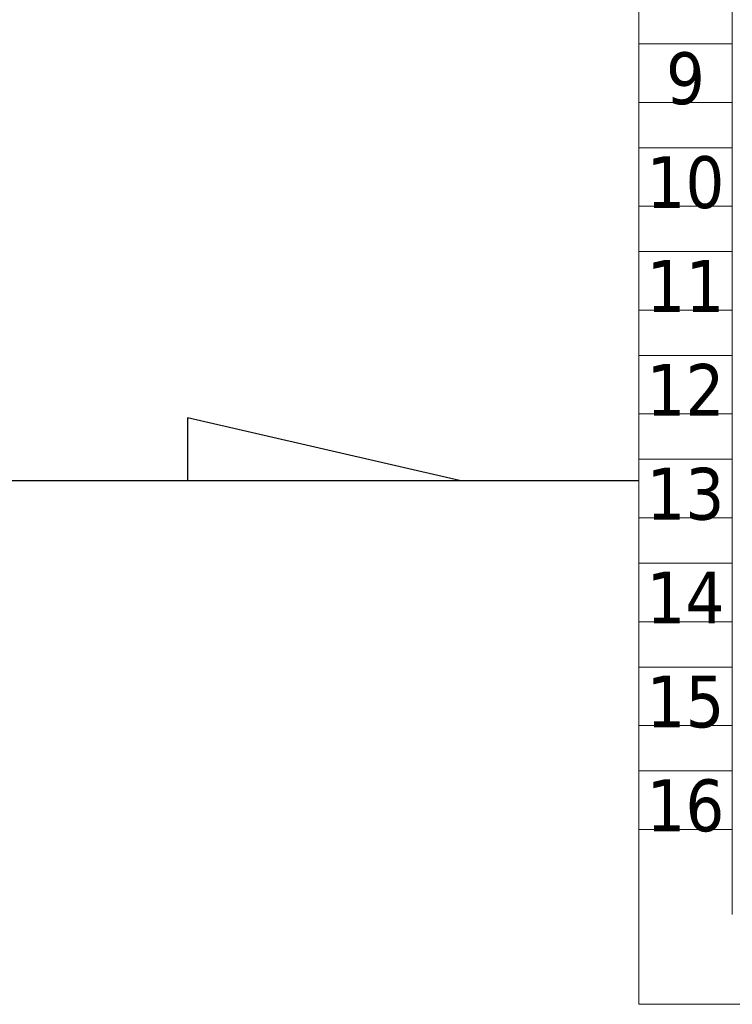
# Model space of a CAD drawing. Header units: millimetres. Extents: x 262469 to 275208, y -32539 to 9411.
# Tile 393 of 428: x 267903 to 268041, y -6871 to -6681. Entities that reach past the tile are written whole.
import ezdxf
from ezdxf.enums import TextEntityAlignment as Align

# ---------------------------------------------------------------- set-up
doc = ezdxf.new("R2010")
doc.units = ezdxf.units.MM
doc.header["$LTSCALE"] = 100
doc.layers.get('0').update_dxf_attribs({"color": 8})
for name, color, linetype, lineweight in [('$ IE_TELETECHNIKA', 5, 'Continuous', 30), ('$ TWN opisy', 7, 'Continuous', 30), ('MMC', 8, 'Continuous', 5)]:
    doc.layers.add(name, color=color, linetype=linetype, lineweight=lineweight)
doc.styles.add('TAHOMA', font='tahoma.ttf', dxfattribs={"width": 0.85})

# ---------------------------------------------------------------- blocks, each defined once
blk = doc.blocks.new('5_8750')
at = {"layer": 'MMC', "color": 7, "linetype": 'Continuous', "lineweight": 5}
for p, q in [((910.43, -316.02), (900.48, -316.02)), ((900.48, -316.02), (900.48, -322.24)), ((910.43, -322.24), (910.43, -316.02)), ((900.48, -322.24), (910.43, -322.24))]:
    blk.add_line(p, q, dxfattribs=at)
blk = doc.blocks.new('5_27291')
blk.add_blockref('5_8750', (0, 0))
blk = doc.blocks.new('5_8752')
at = {"layer": 'MMC', "color": 7, "linetype": 'Continuous', "lineweight": 5}
for p, q in [((910.43, -349.16), (900.48, -349.16)), ((900.48, -349.16), (900.48, -355.38)), ((910.43, -355.38), (910.43, -349.16)), ((900.48, -355.38), (910.43, -355.38))]:
    blk.add_line(p, q, dxfattribs=at)
blk = doc.blocks.new('5_27292')
blk.add_blockref('5_8752', (0, 0))
blk = doc.blocks.new('5_8754')
at = {"layer": 'MMC', "color": 7, "linetype": 'Continuous', "lineweight": 5}
for p, q in [((910.43, -338.11), (900.48, -338.11)), ((900.48, -338.11), (900.48, -344.33)), ((910.43, -344.33), (910.43, -338.11)), ((900.48, -344.33), (910.43, -344.33))]:
    blk.add_line(p, q, dxfattribs=at)
blk = doc.blocks.new('5_27293')
blk.add_blockref('5_8754', (0, 0))
blk = doc.blocks.new('5_8756')
at = {"layer": 'MMC', "color": 7, "linetype": 'Continuous', "lineweight": 5}
for p, q in [((910.43, -327.07), (900.48, -327.07)), ((900.48, -327.07), (900.48, -333.29)), ((910.43, -333.29), (910.43, -327.07)), ((900.48, -333.29), (910.43, -333.29))]:
    blk.add_line(p, q, dxfattribs=at)
blk = doc.blocks.new('5_27294')
blk.add_blockref('5_8756', (0, 0))
blk = doc.blocks.new('5_9127')
at = {"layer": 'MMC', "color": 7, "linetype": 'Continuous', "lineweight": 5}
for p, q in [((910.43, -360.21), (900.48, -360.21)), ((900.48, -360.21), (900.48, -366.43)), ((910.43, -366.43), (910.43, -360.21)), ((900.48, -366.43), (910.43, -366.43))]:
    blk.add_line(p, q, dxfattribs=at)
blk = doc.blocks.new('5_27450')
blk.add_blockref('5_9127', (0, 0))
blk = doc.blocks.new('5_9129')
at = {"layer": 'MMC', "color": 7, "linetype": 'Continuous', "lineweight": 5}
for p, q in [((910.43, -382.31), (900.48, -382.31)), ((900.48, -382.31), (900.48, -388.53)), ((910.43, -388.53), (910.43, -382.31)), ((900.48, -388.53), (910.43, -388.53))]:
    blk.add_line(p, q, dxfattribs=at)
blk = doc.blocks.new('5_27451')
blk.add_blockref('5_9129', (0, 0))
blk = doc.blocks.new('5_9135')
at = {"layer": 'MMC', "color": 7, "linetype": 'Continuous', "lineweight": 5}
for p, q in [((910.43, -393.35), (900.48, -393.35)), ((900.48, -393.35), (900.48, -399.58)), ((910.43, -399.58), (910.43, -393.35)), ((900.48, -399.58), (910.43, -399.58))]:
    blk.add_line(p, q, dxfattribs=at)
blk = doc.blocks.new('5_27454')
blk.add_blockref('5_9135', (0, 0))
blk = doc.blocks.new('5_9137')
at = {"layer": 'MMC', "color": 7, "linetype": 'Continuous', "lineweight": 5}
for p, q in [((910.43, -371.26), (900.48, -371.26)), ((900.48, -371.26), (900.48, -377.48)), ((910.43, -377.48), (910.43, -371.26)), ((900.48, -377.48), (910.43, -377.48))]:
    blk.add_line(p, q, dxfattribs=at)
blk = doc.blocks.new('5_27455')
blk.add_blockref('5_9137', (0, 0))

msp = doc.modelspace()

# ---------------------------------------------------------------- linework, layer by layer
at = {"layer": '$ IE_TELETECHNIKA', "color": 7, "linetype": 'Continuous', "lineweight": 5}
for p, q in [((268022.58, -6494.91), (268022.59, -6871.44)), ((268040.66, -6854.07), (268040.66, -6525.27)), ((268293.95, -6871.44), (268022.59, -6871.44))]:
    msp.add_line(p, q, dxfattribs=at)
at = {"layer": '$ TWN opisy'}
for points in [[(267988, -6770.21), (267935.41, -6758.14), (267935.41, -6770.21)], [(267512.17, -6770.21), (268022.59, -6770.21)]]:
    msp.add_lwpolyline(points, dxfattribs=at)

# ---------------------------------------------------------------- block references
at = {"layer": '$ IE_TELETECHNIKA', "xscale": 1.816721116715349, "yscale": 1.816721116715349, "zscale": 1.816721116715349}
for name in ['5_27291', '5_27294', '5_27293', '5_27292', '5_27450', '5_27455', '5_27451', '5_27454']:
    msp.add_blockref(name, (266386.67, -6111.73), dxfattribs=at)

# ---------------------------------------------------------------- texts
at = {"layer": '$ IE_TELETECHNIKA', "color": 7, "style": 'TAHOMA'}
for s, height, p in [('9', 10.01, (268031.62, -6692.49)), ('10', 10.012, (268031.62, -6712.56)), ('11', 10.012, (268031.62, -6732.64)), ('12', 10.012, (268031.62, -6752.71)), ('13', 10.012, (268031.62, -6772.78)), ('14', 10.012, (268031.62, -6792.85)), ('15', 10.012, (268031.62, -6812.92)), ('16', 10.012, (268031.62, -6832.99))]:
    msp.add_text(s, height=height, dxfattribs=at).set_placement(p, align=Align.MIDDLE_CENTER)

doc.saveas('drawing.dxf')
